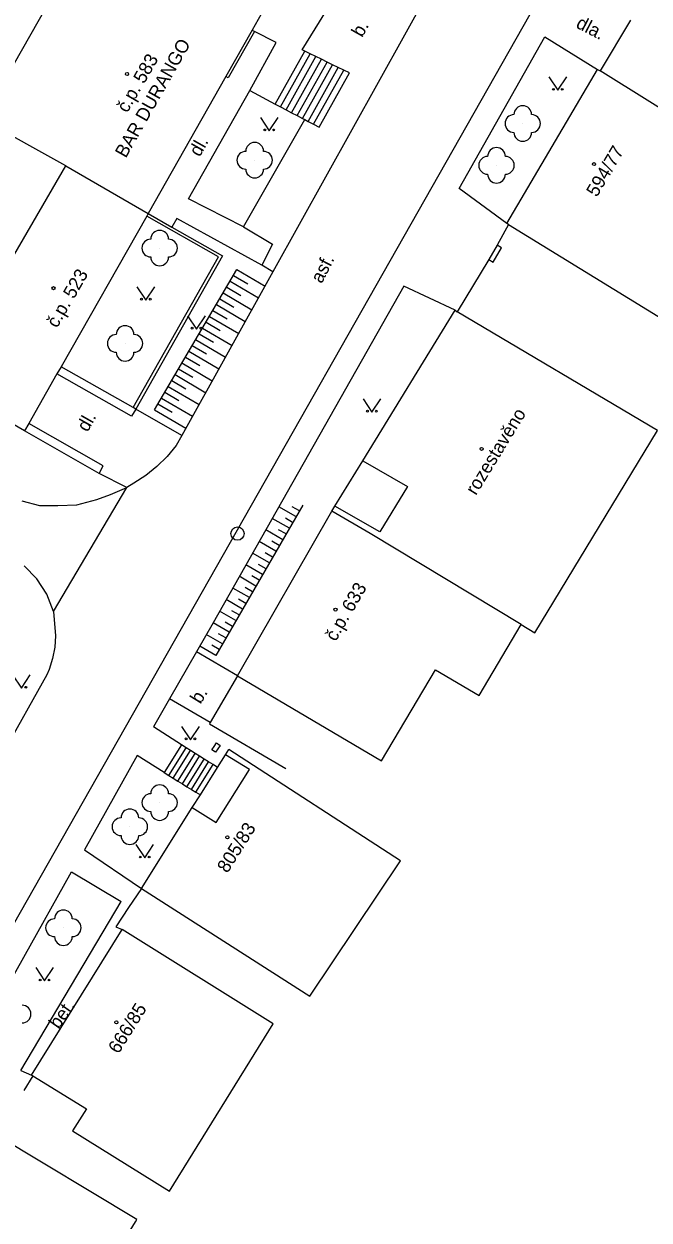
# Model space of a CAD drawing. Extents: x -577457 to -568404, y -1208466 to -1201387.
# Drawn here: x -568902.7 to -568867.4, y -1203815.7 to -1203748.2 of the extents above; entities that cross this region are included whole.
import ezdxf

# ---------------------------------------------------------------- set-up
doc = ezdxf.new("R2010")
doc.units = 0
for name, color, linetype in [('BUDOVY_MĚŘ', 7, 'Continuous'), ('BUDOVY_NEMĚŘ', 7, 'Continuous'), ('MAP_ZN_BP', 7, 'Continuous'), ('OBVOD_PILÍŘE', 7, 'Continuous'), ('POMOC_POPIS', 7, 'Continuous'), ('ROZHRANÍ_PLOCH', 7, 'Continuous'), ('VÝŠKOPIS', 7, 'Continuous'), ('ZELEŇ', 7, 'Continuous'), ('ZN_BUDOV', 7, 'Continuous'), ('ZN_DOPLŇKOVÉ', 7, 'Continuous'), ('ZN_KULTUR', 7, 'Continuous'), ('Č_POPIS_ORIENT', 7, 'Continuous')]:
    doc.layers.add(name, color=color, linetype=linetype)

msp = doc.modelspace()

# ---------------------------------------------------------------- linework, layer by layer
at = {"layer": 'BUDOVY_MĚŘ'}
for points in [[(-568888.76, -1203746.72), (-568889.79, -1203748.54)], [(-568889.79, -1203748.54), (-568891.27, -1203751.16)], [(-568891.27, -1203751.16), (-568895.65, -1203758.89)], [(-568875.42, -1203759.45), (-568870.3, -1203750.76), (-568870.16, -1203750.84)], [(-568895.73, -1203759.03), (-568900.56, -1203767.53)], [(-568895.65, -1203758.89), (-568895.73, -1203759.03)], [(-568875.32, -1203759.51), (-568875.42, -1203759.45)], [(-568883.54, -1203772.85), (-568878.34, -1203764.35)], [(-568878.34, -1203764.35), (-568878.21, -1203764.43)], [(-568900.56, -1203767.53), (-568900.79, -1203767.94)], [(-568900.79, -1203767.94), (-568902.38, -1203770.74)], [(-568902.62, -1203771.16), (-568907.29, -1203768.46)], [(-568902.38, -1203770.74), (-568902.62, -1203771.16)], [(-568885.11, -1203775.41), (-568883.54, -1203772.85)], [(-568883.54, -1203772.85), (-568881.02, -1203774.29), (-568882.59, -1203776.85), (-568885.11, -1203775.41)], [(-568890.61, -1203784.98), (-568885.28, -1203775.69)], [(-568885.28, -1203775.69), (-568885.11, -1203775.41)], [(-568891.28, -1203789.43), (-568891.09, -1203789.13)], [(-568893.16, -1203792.41), (-568891.82, -1203793.25), (-568889.94, -1203790.27), (-568891.28, -1203789.43)], [(-568891.73, -1203790.14), (-568891.28, -1203789.43)], [(-568892.7, -1203791.69), (-568891.73, -1203790.14)], [(-568893.16, -1203792.41), (-568892.7, -1203791.69)], [(-568896.03, -1203796.97), (-568893.16, -1203792.41)], [(-568902.23, -1203807.5), (-568897.11, -1203799.29)], [(-568902.16, -1203807.55), (-568902.23, -1203807.5)]]:
    msp.add_lwpolyline(points, dxfattribs=at)
at = {"layer": 'BUDOVY_NEMĚŘ'}
for points in [[(-568900.3, -1203756.2), (-568905.02, -1203753.58), (-568898.71, -1203742.51)], [(-568875.32, -1203759.51), (-568864.51, -1203766.15), (-568859.4, -1203757.56), (-568870.16, -1203750.84)], [(-568911.9, -1203765.79), (-568907.45, -1203758.87), (-568903.23, -1203761.25), (-568900.3, -1203756.2)], [(-568900.3, -1203756.2), (-568895.65, -1203758.89)], [(-568874.61, -1203782.07), (-568873.83, -1203782.55), (-568866.91, -1203771.14), (-568878.21, -1203764.43)], [(-568890.61, -1203784.98), (-568882.48, -1203789.77), (-568879.44, -1203784.64), (-568876.97, -1203786.09), (-568874.61, -1203782.07), (-568883.12, -1203776.95), (-568885.28, -1203775.69)], [(-568896.03, -1203796.97), (-568886.52, -1203803.06), (-568881.41, -1203795.42), (-568891.09, -1203789.13)], [(-568902.16, -1203807.55), (-568899.13, -1203809.41), (-568899.92, -1203810.65), (-568894.45, -1203814.05), (-568888.6, -1203804.62), (-568897.11, -1203799.29)], [(-568910.19, -1203820.46), (-568899.65, -1203826.78), (-568897.77, -1203823.71), (-568900.28, -1203822.15), (-568896.37, -1203815.79), (-568896.29, -1203815.66), (-568904.19, -1203810.91)]]:
    msp.add_lwpolyline(points, dxfattribs=at)
at = {"layer": 'MAP_ZN_BP'}
for radius in [0.375, 0.0005]:
    msp.add_circle((-568890.61, -1203776.951), radius, dxfattribs=at)
at = {"layer": 'OBVOD_PILÍŘE'}
msp.add_lwpolyline([(-568891.93, -1203788.96), (-568891.8, -1203788.76), (-568891.59, -1203788.9), (-568891.85, -1203789.29), (-568892.06, -1203789.16), (-568891.93, -1203788.96)], dxfattribs=at)
at = {"layer": 'ROZHRANÍ_PLOCH'}
for points in [[(-568956.09, -1203899.54), (-568953.48, -1203890.93), (-568952.07, -1203886.89), (-568950.09, -1203882.15), (-568946.97, -1203876.07), (-568931.9, -1203849.8), (-568912, -1203814.45), (-568906.43, -1203804.58), (-568865.02, -1203731.62)], [(-568875.24, -1203738.12), (-568888.62, -1203762.18)], [(-568886.82, -1203749.72), (-568886.97, -1203749.65), (-568882.51, -1203742.42)], [(-568889.65, -1203748.62), (-568891.13, -1203751.23), (-568891.27, -1203751.16)], [(-568889.92, -1203751.95), (-568888.42, -1203749.24), (-568889.65, -1203748.62)], [(-568889.79, -1203748.54), (-568889.65, -1203748.62)], [(-568878.1, -1203757.47), (-568873.28, -1203748.92)], [(-568873.28, -1203748.92), (-568870.3, -1203750.76)], [(-568888.49, -1203752.71), (-568886.82, -1203749.72)], [(-568888.18, -1203752.87), (-568886.51, -1203749.88)], [(-568887.87, -1203753.03), (-568886.19, -1203750.03)], [(-568886.51, -1203749.88), (-568886.82, -1203749.72)], [(-568886.19, -1203750.03), (-568886.51, -1203749.88)], [(-568885.88, -1203750.18), (-568886.19, -1203750.03)], [(-568887.56, -1203753.2), (-568885.88, -1203750.18)], [(-568887.25, -1203753.36), (-568885.56, -1203750.34)], [(-568886.94, -1203753.53), (-568885.25, -1203750.49)], [(-568886.63, -1203753.69), (-568884.93, -1203750.65)], [(-568885.56, -1203750.34), (-568885.88, -1203750.18)], [(-568885.25, -1203750.49), (-568885.56, -1203750.34)], [(-568884.93, -1203750.65), (-568885.25, -1203750.49)], [(-568884.62, -1203750.8), (-568884.93, -1203750.65)], [(-568886.32, -1203753.85), (-568886.01, -1203754.01), (-568884.3, -1203750.95), (-568884.62, -1203750.8)], [(-568886.32, -1203753.85), (-568884.62, -1203750.8)], [(-568890.27, -1203759.64), (-568893.38, -1203758.06), (-568889.92, -1203751.95)], [(-568889.92, -1203751.95), (-568888.49, -1203752.71)], [(-568888.49, -1203752.71), (-568888.18, -1203752.87)], [(-568888.18, -1203752.87), (-568887.87, -1203753.03)], [(-568887.87, -1203753.03), (-568887.56, -1203753.2)], [(-568887.56, -1203753.2), (-568887.25, -1203753.36)], [(-568887.25, -1203753.36), (-568886.94, -1203753.53)], [(-568890.27, -1203759.64), (-568886.82, -1203753.59)], [(-568886.94, -1203753.53), (-568886.82, -1203753.59)], [(-568886.82, -1203753.59), (-568886.63, -1203753.69)], [(-568886.63, -1203753.69), (-568886.32, -1203753.85)], [(-568875.42, -1203759.45), (-568878.1, -1203757.47)], [(-568894.03, -1203759.17), (-568894.31, -1203759.65)], [(-568888.62, -1203762.18), (-568889.23, -1203761.81), (-568894.03, -1203759.17)], [(-568890.27, -1203759.64), (-568888.64, -1203760.62)], [(-568888.64, -1203760.62), (-568889.23, -1203761.81)], [(-568888.62, -1203762.18), (-568893.75, -1203771.41)], [(-568878.34, -1203764.35), (-568881.23, -1203762.99), (-568891.99, -1203781.99)], [(-568896.35, -1203769.92), (-568896.5, -1203769.83)], [(-568893.75, -1203771.41), (-568896.35, -1203769.92)], [(-568893.75, -1203771.41), (-568894.06, -1203771.97), (-568894.57, -1203772.59), (-568895.15, -1203773.16), (-568895.77, -1203773.67), (-568896.45, -1203774.11), (-568896.85, -1203774.35)], [(-568896.85, -1203774.35), (-568898.41, -1203773.55)], [(-568900.99, -1203781.35), (-568896.85, -1203774.35)], [(-568897.77, -1203774.74), (-568896.85, -1203774.35)], [(-568899.68, -1203775.32), (-568898.54, -1203775.02)], [(-568898.54, -1203775.02), (-568897.77, -1203774.74)], [(-568902.77, -1203775.1), (-568901.77, -1203775.36)], [(-568901.77, -1203775.36), (-568900.75, -1203775.37)], [(-568900.75, -1203775.37), (-568899.68, -1203775.32)], [(-568901.93, -1203779.51), (-568902.65, -1203778.77)], [(-568901.37, -1203780.37), (-568901.93, -1203779.51)], [(-568900.99, -1203781.35), (-568901.37, -1203780.37)], [(-568900.99, -1203781.35), (-568900.88, -1203782.72)], [(-568891.99, -1203781.99), (-568892.92, -1203783.62)], [(-568891.08, -1203782.51), (-568891.99, -1203781.99)], [(-568900.88, -1203782.72), (-568900.92, -1203783.36)], [(-568900.92, -1203783.36), (-568901.04, -1203784)], [(-568892.92, -1203783.62), (-568894.44, -1203786.27)], [(-568890.61, -1203784.98), (-568892.92, -1203783.62)], [(-568901.04, -1203784), (-568901.24, -1203784.61)], [(-568901.37, -1203784.91), (-568903.83, -1203789.32)], [(-568901.24, -1203784.61), (-568901.37, -1203784.91)], [(-568894.44, -1203786.27), (-568895.35, -1203787.86)], [(-568892.15, -1203787.61), (-568894.44, -1203786.27)], [(-568893.77, -1203788.87), (-568895.35, -1203787.86)], [(-568893.77, -1203788.87), (-568894.74, -1203790.43)], [(-568894.48, -1203790.59), (-568893.51, -1203789.03)], [(-568894.23, -1203790.75), (-568893.26, -1203789.19)], [(-568893.51, -1203789.03), (-568893.77, -1203788.87)], [(-568893.26, -1203789.19), (-568893.51, -1203789.03)], [(-568893, -1203789.35), (-568893.26, -1203789.19)], [(-568896.26, -1203789.47), (-568899.24, -1203794.79), (-568896.03, -1203796.97)], [(-568894.74, -1203790.43), (-568896.26, -1203789.47)], [(-568893.97, -1203790.91), (-568893, -1203789.35)], [(-568893.72, -1203791.07), (-568892.75, -1203789.51)], [(-568893.46, -1203791.23), (-568892.49, -1203789.67)], [(-568893.21, -1203791.38), (-568892.24, -1203789.82)], [(-568892.75, -1203789.51), (-568893, -1203789.35)], [(-568892.49, -1203789.67), (-568892.75, -1203789.51)], [(-568892.24, -1203789.82), (-568892.49, -1203789.67)], [(-568891.98, -1203789.98), (-568892.24, -1203789.82)], [(-568894.74, -1203790.43), (-568894.48, -1203790.59)], [(-568892.95, -1203791.54), (-568891.98, -1203789.98)], [(-568891.73, -1203790.14), (-568891.98, -1203789.98)], [(-568894.48, -1203790.59), (-568894.23, -1203790.75)], [(-568894.23, -1203790.75), (-568893.97, -1203790.91)], [(-568893.97, -1203790.91), (-568893.72, -1203791.07)], [(-568893.72, -1203791.07), (-568893.46, -1203791.23)], [(-568893.46, -1203791.23), (-568893.21, -1203791.38)], [(-568893.21, -1203791.38), (-568892.95, -1203791.54)], [(-568892.95, -1203791.54), (-568892.7, -1203791.69)], [(-568905.37, -1203805.66), (-568899.97, -1203796.04), (-568897.17, -1203797.7)], [(-568902.83, -1203807.24), (-568897.17, -1203797.7)], [(-568902.83, -1203807.24), (-568902.23, -1203807.5)]]:
    msp.add_lwpolyline(points, dxfattribs=at)
at = {"layer": 'VÝŠKOPIS'}
for points in [[(-568890.64, -1203762.05), (-568889.05, -1203762.99)], [(-568891.03, -1203762.71), (-568889.42, -1203763.65)], [(-568890.83, -1203762.38), (-568890.03, -1203762.85)], [(-568891.42, -1203763.37), (-568889.8, -1203764.32)], [(-568891.22, -1203763.04), (-568890.42, -1203763.51)], [(-568891.8, -1203764.03), (-568890.17, -1203764.99)], [(-568891.61, -1203763.7), (-568890.81, -1203764.17)], [(-568892.19, -1203764.69), (-568890.54, -1203765.66)], [(-568892, -1203764.36), (-568891.19, -1203764.83)], [(-568892.58, -1203765.35), (-568890.91, -1203766.33)], [(-568892.38, -1203765.02), (-568891.58, -1203765.49)], [(-568892.97, -1203766), (-568891.29, -1203766.99)], [(-568892.77, -1203765.68), (-568891.97, -1203766.15)], [(-568893.35, -1203766.66), (-568891.66, -1203767.66)], [(-568893.16, -1203766.34), (-568892.36, -1203766.81)], [(-568893.74, -1203767.32), (-568892.03, -1203768.33)], [(-568893.55, -1203766.99), (-568892.74, -1203767.47)], [(-568894.13, -1203767.98), (-568892.4, -1203769)], [(-568893.93, -1203767.65), (-568893.13, -1203768.13)], [(-568894.52, -1203768.64), (-568892.78, -1203769.67)], [(-568894.32, -1203768.31), (-568893.52, -1203768.78)], [(-568895.1, -1203769.63), (-568894.29, -1203770.1)], [(-568894.9, -1203769.3), (-568893.15, -1203770.33)], [(-568894.71, -1203768.97), (-568893.91, -1203769.44)], [(-568895.29, -1203769.96), (-568893.52, -1203771)], [(-568887.31, -1203775.99), (-568888.28, -1203775.43)], [(-568887.12, -1203775.67), (-568887.53, -1203775.43)], [(-568887.68, -1203776.65), (-568888.65, -1203776.09)], [(-568887.5, -1203776.32), (-568887.91, -1203776.08)], [(-568888.06, -1203777.3), (-568889.02, -1203776.74)], [(-568887.87, -1203776.97), (-568888.29, -1203776.73)], [(-568888.44, -1203777.95), (-568889.39, -1203777.4)], [(-568888.25, -1203777.62), (-568888.67, -1203777.38)], [(-568888.81, -1203778.6), (-568889.77, -1203778.05)], [(-568888.63, -1203778.27), (-568889.04, -1203778.03)], [(-568889.19, -1203779.25), (-568890.14, -1203778.71)], [(-568889, -1203778.93), (-568889.42, -1203778.69)], [(-568889.57, -1203779.91), (-568890.51, -1203779.36)], [(-568889.38, -1203779.58), (-568889.8, -1203779.34)], [(-568889.94, -1203780.56), (-568890.88, -1203780.02)], [(-568889.76, -1203780.23), (-568890.17, -1203779.99)], [(-568890.32, -1203781.21), (-568891.25, -1203780.67)], [(-568890.13, -1203780.89), (-568890.55, -1203780.65)], [(-568890.7, -1203781.86), (-568891.62, -1203781.33)], [(-568890.51, -1203781.54), (-568890.93, -1203781.3)], [(-568890.89, -1203782.19), (-568891.3, -1203781.95)], [(-568891.45, -1203783.17), (-568892.37, -1203782.64)], [(-568891.27, -1203782.84), (-568891.68, -1203782.6)], [(-568891.83, -1203783.82), (-568892.74, -1203783.3)], [(-568891.64, -1203783.49), (-568892.06, -1203783.25)]]:
    msp.add_lwpolyline(points, dxfattribs=at)
at = {"layer": 'ZELEŇ'}
for centre in [(-568874.52, -1203753.81), (-568889.64, -1203755.88), (-568876, -1203756.17), (-568895, -1203760.84), (-568896.95, -1203766.22), (-568895, -1203792.13), (-568896.68, -1203793.49), (-568900.43, -1203799.19)]:
    msp.add_circle(centre, 0.0005, dxfattribs=at)
for centre, start, end in [((-568875.02, -1203753.81), 89.99999, 269.99999), ((-568874.52, -1203753.31), 0, 179.99999), ((-568874.02, -1203753.81), 270, 89.99999), ((-568874.52, -1203754.31), 179.99999, 359.99999), ((-568890.14, -1203755.88), 89.99999, 269.99999), ((-568889.64, -1203755.38), 0, 179.99999), ((-568889.14, -1203755.88), 270, 89.99999), ((-568876, -1203755.67), 0, 179.99999), ((-568876.5, -1203756.17), 89.99999, 269.99999), ((-568875.5, -1203756.17), 270, 89.99999), ((-568889.64, -1203756.38), 179.99999, 359.99999), ((-568876, -1203756.67), 179.99999, 359.99999), ((-568895, -1203760.34), 0, 179.99999), ((-568895.5, -1203760.84), 89.99999, 269.99999), ((-568894.5, -1203760.84), 270, 89.99999), ((-568895, -1203761.34), 179.99999, 359.99999), ((-568896.95, -1203765.72), 0, 179.99999), ((-568897.45, -1203766.22), 89.99999, 269.99999), ((-568896.45, -1203766.22), 270, 89.99999), ((-568896.95, -1203766.72), 179.99999, 359.99999), ((-568895, -1203791.63), 0, 179.99999), ((-568895.5, -1203792.13), 89.99999, 269.99999), ((-568894.5, -1203792.13), 270, 89.99999), ((-568896.68, -1203792.99), 0, 179.99999), ((-568897.18, -1203793.49), 89.99999, 269.99999), ((-568896.18, -1203793.49), 270, 89.99999), ((-568895, -1203792.63), 179.99999, 359.99999), ((-568896.68, -1203793.99), 179.99999, 359.99999), ((-568900.43, -1203798.69), 0, 179.99999), ((-568900.93, -1203799.19), 89.99999, 269.99999), ((-568899.93, -1203799.19), 270, 89.99999), ((-568900.43, -1203799.69), 179.99999, 359.99999), ((-568902.76, -1203804.06), 270, 89.99999)]:
    msp.add_arc(centre, 0.5, start, end, dxfattribs=at)
at = {"layer": 'ZN_BUDOV'}
for centre in [(-568896.84, -1203751.02), (-568870.5, -1203756.1), (-568900.99, -1203763.1), (-568876.84, -1203772.17), (-568885.08, -1203781.24), (-568891.18, -1203794.09), (-568897.44, -1203804.53)]:
    msp.add_circle(centre, 0.0875, dxfattribs=at)
at = {"layer": 'ZN_DOPLŇKOVÉ'}
for points in [[(-568868.44, -1203747.97), (-568870.16, -1203750.84)], [(-568896.5, -1203769.83), (-568891.69, -1203761.33), (-568895.73, -1203759.03)], [(-568895.65, -1203758.89), (-568894.31, -1203759.65)], [(-568875.32, -1203759.51), (-568875.97, -1203760.68)], [(-568894.31, -1203759.65), (-568891.46, -1203761.27), (-568896.35, -1203769.92)], [(-568876.44, -1203761.49), (-568876.18, -1203761.64), (-568875.71, -1203760.83), (-568875.97, -1203760.68)], [(-568875.97, -1203760.68), (-568876.44, -1203761.49)], [(-568876.44, -1203761.49), (-568878.21, -1203764.43)], [(-568895.29, -1203769.96), (-568890.64, -1203762.05)], [(-568896.5, -1203769.83), (-568900.56, -1203767.53)], [(-568896.35, -1203769.92), (-568896.58, -1203770.33), (-568900.79, -1203767.94)], [(-568898.41, -1203773.55), (-568898.18, -1203773.13), (-568902.38, -1203770.74)], [(-568898.41, -1203773.55), (-568902.62, -1203771.16)], [(-568886.93, -1203775.34), (-568891.83, -1203783.82)], [(-568890.61, -1203784.98), (-568892.15, -1203787.61)], [(-568892.15, -1203787.61), (-568892.19, -1203787.68)], [(-568892.19, -1203787.68), (-568887.88, -1203790.21)], [(-568896.03, -1203796.97), (-568896.75, -1203798.05)], [(-568896.75, -1203798.05), (-568897.47, -1203799.13)], [(-568897.47, -1203799.13), (-568897.11, -1203799.29)], [(-568902.16, -1203807.55), (-568902.66, -1203808.38)]]:
    msp.add_lwpolyline(points, dxfattribs=at)
at = {"layer": 'ZN_KULTUR'}
for points in [[(-568873.04, -1203751.18), (-568872.54, -1203751.93), (-568872.04, -1203751.18)], [(-568889.32, -1203753.47), (-568888.82, -1203754.22), (-568888.32, -1203753.47)], [(-568896.28, -1203763.02), (-568895.78, -1203763.77), (-568895.28, -1203763.02)], [(-568893.42, -1203764.66), (-568892.92, -1203765.41), (-568892.42, -1203764.66)], [(-568883.53, -1203769.34), (-568883.03, -1203770.09), (-568882.53, -1203769.34)], [(-568903.3, -1203784.92), (-568902.8, -1203785.67), (-568902.3, -1203784.92)], [(-568893.76, -1203787.83), (-568893.26, -1203788.58), (-568892.76, -1203787.83)], [(-568896.34, -1203794.5), (-568895.84, -1203795.25), (-568895.34, -1203794.5)], [(-568901.99, -1203801.44), (-568901.49, -1203802.19), (-568900.99, -1203801.44)]]:
    msp.add_lwpolyline(points, dxfattribs=at)
for centre in [(-568872.79, -1203751.88), (-568872.29, -1203751.88), (-568889.07, -1203754.17), (-568888.57, -1203754.17), (-568896.03, -1203763.72), (-568895.53, -1203763.72), (-568893.17, -1203765.36), (-568892.67, -1203765.36), (-568883.28, -1203770.04), (-568882.78, -1203770.04), (-568902.55, -1203785.62), (-568893.51, -1203788.53), (-568893.01, -1203788.53), (-568896.09, -1203795.2), (-568895.59, -1203795.2), (-568901.74, -1203802.14), (-568901.24, -1203802.14)]:
    msp.add_circle(centre, 0.05, dxfattribs=at)

# ---------------------------------------------------------------- texts
at = {"layer": 'POMOC_POPIS'}
for s, rotation, p in [('dla.', 332.58, (-568871.57, -1203748.37)), ('b.', 60.47999, (-568883.58, -1203748.99)), ('BAR DURANGO', 60.47999, (-568896.91, -1203755.8)), ('dl.', 60.47999, (-568892.74, -1203755.73)), ('asf.', 62.78002, (-568885.86, -1203762.88)), ('dl.', 60.40001, (-568899.07, -1203771.26)), ('rozestavěno', 58.54317, (-568877.16, -1203774.83)), ('b.', 57.98998, (-568892.7, -1203786.61)), ('bet.', 54.68, (-568900.7, -1203804.95))]:
    msp.add_text(s, height=0.75, rotation=rotation, dxfattribs=at).set_placement(p)
at = {"layer": 'Č_POPIS_ORIENT'}
for s, rotation, p in [('č.p. 583', 60.00003, (-568896.83, -1203753.25)), ('594/77', 59.48998, (-568870.34, -1203758)), ('č.p. 523', 60.00003, (-568900.79, -1203765.39)), ('č.p. 633', 60.16, (-568885.07, -1203783.08)), ('805/83', 57.77999, (-568891.18, -1203796.15)), ('666/85', 58.05002, (-568897.32, -1203806.35))]:
    msp.add_text(s, height=0.75, rotation=rotation, dxfattribs=at).set_placement(p)

doc.saveas('drawing.dxf')
